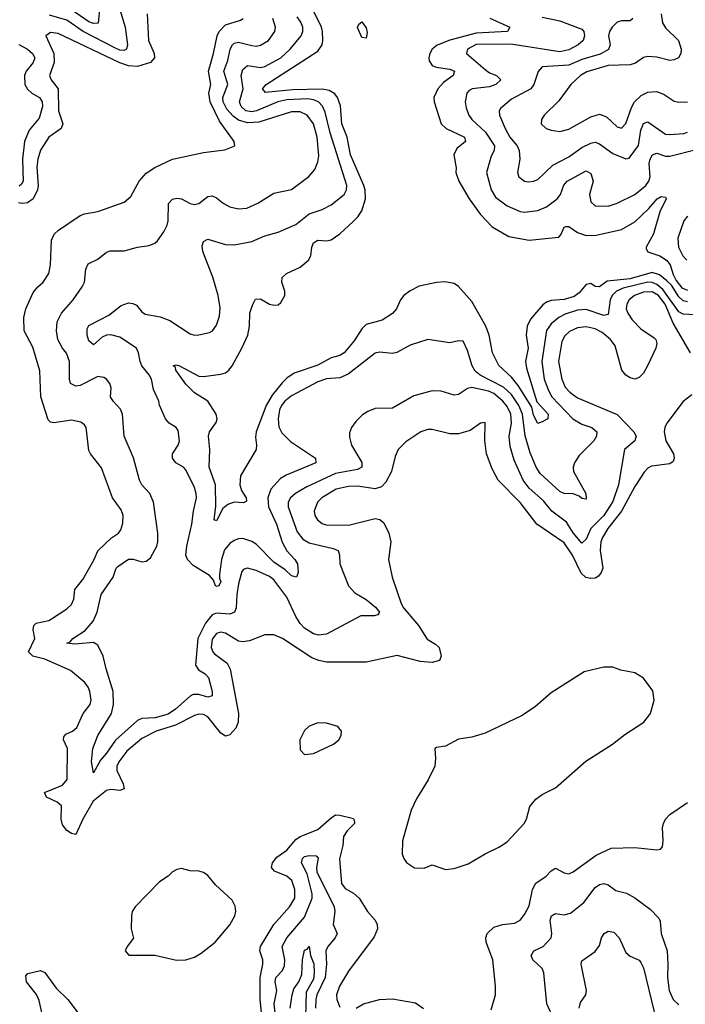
# Model space of a CAD drawing. Header units: inches. Extents: x 1694797 to 1849917, y 907313 to 1017959.
# Tile 668 of 834: x 1821235 to 1824260, y 953248 to 957724. Entities that reach past the tile are written whole.
import ezdxf

# ---------------------------------------------------------------- set-up
doc = ezdxf.new("R2010")
doc.units = ezdxf.units.IN
doc.header["$MEASUREMENT"] = 0
doc.layers.add('B8925', color=7, linetype='Continuous')

msp = doc.modelspace()

# ---------------------------------------------------------------- linework, layer by layer
at = {"layer": 'B8925', "color": 5}
for points, elevation in [([(1821814.2, 957750), (1821820.4, 957630), (1821846.7, 957570), (1821847.4, 957550), (1821829.2, 957530), (1821770, 957510.6), (1821730, 957514), (1821690, 957527.2), (1821410, 957661.9), (1821374.8, 957665.2), (1821353.7, 957650), (1821390.1, 957570.1), (1821391.8, 957530), (1821370.8, 957470), (1821378.6, 957450), (1821410.1, 957410), (1821411.9, 957310), (1821431.5, 957250), (1821424.2, 957230), (1821368.3, 957190), (1821329.7, 957130.3), (1821318, 957090), (1821313.7, 957053.7), (1821319.6, 956970), (1821316.5, 956950), (1821296.5, 956910), (1821270, 956891.7), (1821247.6, 956887.6), (1821230, 956891.7)], 680), ([(1821690.8, 957770), (1821714.8, 957690), (1821724.8, 957610), (1821721.1, 957590), (1821710, 957584), (1821690, 957585.9), (1821670, 957594.5), (1821523.6, 957670), (1821450, 957722.5), (1821370, 957744.7)], 660), ([(1821597.5, 957770), (1821591.5, 957708.5), (1821570, 957707.1), (1821550, 957714.2), (1821470, 957768.9)], 640), ([(1824270, 956441.6), (1824250, 956445.1), (1824230, 956463.8), (1824196.9, 956516.9), (1824176.3, 956536.3), (1824143.3, 956563.3), (1824110, 956574.3), (1824010, 956546.2), (1823905.3, 956534.7), (1823870, 956509.1), (1823850, 956510.7), (1823830, 956523.9), (1823810, 956519.6), (1823778.3, 956481.7), (1823754.4, 956465.6), (1823710, 956452.2), (1823650, 956446.9), (1823630, 956440.2), (1823612.3, 956427.7), (1823556.8, 956363.2), (1823541.2, 956330), (1823537, 956290), (1823545.9, 956230), (1823534.3, 956170), (1823539, 956139), (1823585.9, 955985.9), (1823636.3, 955930), (1823636, 955910), (1823610, 955896.1), (1823590, 955888.4), (1823570, 955925.7), (1823562.2, 955962.2), (1823501, 956061), (1823470, 956098.9), (1823412.5, 956152.5), (1823383.5, 956210), (1823368.8, 956290), (1823353.2, 956330), (1823290, 956443.5), (1823230, 956511.4), (1823210, 956525), (1823167.8, 956532.3), (1823130, 956529.8), (1823050, 956512.9), (1823010, 956491.9), (1822980.3, 956470), (1822965.2, 956450), (1822948.2, 956410), (1822930, 956388), (1822882, 956358), (1822810, 956338.1), (1822790, 956319), (1822755.8, 956264.2), (1822710, 956208.8), (1822690, 956196.9), (1822650, 956187.3), (1822590, 956153.8), (1822483.3, 956116.7), (1822450, 956094.7), (1822427.4, 956072.6), (1822382.8, 956017.2), (1822355.4, 955970), (1822310.1, 955850), (1822306.1, 955826.1), (1822312.1, 955790), (1822310.3, 955770), (1822238.6, 955650), (1822235, 955610), (1822243.7, 955583.7), (1822263.9, 955550), (1822265.5, 955534.5), (1822253, 955527), (1822210, 955529.9), (1822180.7, 955519.3), (1822158.5, 955501.5), (1822130, 955446), (1822119, 955450), (1822127.2, 955512.8), (1822125.3, 955610), (1822096.4, 955690), (1822099.5, 955770), (1822092.7, 955830), (1822097.4, 955850), (1822127.6, 955892.4), (1822132.4, 955910), (1822127.5, 955930), (1822090, 955989.2), (1822030, 956028.3), (1821990, 956067.5), (1821945.5, 956130), (1821943.5, 956143.5), (1821933.2, 956150), (1821945.6, 956154.4), (1821962, 956150), (1822050, 956102.8), (1822070, 956101.5), (1822150, 956111.8), (1822170, 956118.4), (1822185.1, 956130), (1822200.7, 956150), (1822244.6, 956230), (1822271.9, 956290), (1822279.7, 956330), (1822281.7, 956390), (1822293.2, 956426.8), (1822307.3, 956452.7), (1822330, 956454.9), (1822370, 956431.2), (1822390, 956425.8), (1822410, 956428.2), (1822422.2, 956437.8), (1822439.8, 956470), (1822439.4, 956490), (1822426.8, 956530), (1822428.2, 956551.8), (1822447.8, 956570), (1822510, 956598.9), (1822547.8, 956630), (1822558.3, 956650), (1822562.9, 956690), (1822571.1, 956710), (1822590, 956721.4), (1822630, 956718.6), (1822650, 956723.9), (1822689.5, 956750.5), (1822750, 956805.8), (1822772.2, 956827.8), (1822790, 956854.4), (1822806.6, 956910), (1822804.9, 956950), (1822799.2, 956970), (1822739.2, 957110), (1822723.5, 957190), (1822699.6, 957250), (1822692.7, 957332.7), (1822679.3, 957370), (1822667.1, 957387.1), (1822642.2, 957402.2), (1822610, 957408.2), (1822474.5, 957405.5), (1822352.7, 957392.7), (1822338.9, 957410), (1822355.7, 957430), (1822590, 957580.7), (1822609.4, 957610), (1822612.8, 957630), (1822611.7, 957670), (1822606.5, 957690), (1822567, 957770)], 620), ([(1824150.2, 957750), (1824156.2, 957710), (1824170, 957686.5), (1824228.9, 957630), (1824240.9, 957590), (1824239.6, 957570), (1824229.1, 957550.9), (1824210, 957541.7), (1824190, 957539.2), (1824130, 957554), (1824090, 957556.8), (1824070, 957552.1), (1824034, 957526), (1824010, 957518.1), (1823910, 957515.8), (1823812.8, 957487.2), (1823783.9, 957470), (1823739.3, 957430), (1823684.8, 957355.2), (1823619, 957290), (1823606, 957270), (1823605.7, 957250), (1823627.7, 957230), (1823650, 957221.8), (1823690, 957215.9), (1823730, 957225.8), (1823830, 957281.9), (1823870, 957294.6), (1823902, 957282), (1823950, 957236.9), (1823970, 957231.3), (1823990, 957251.8), (1824014.9, 957325.1), (1824029.5, 957350.5), (1824059.9, 957380.1), (1824090, 957394.6), (1824130, 957397.4), (1824163.3, 957383.3), (1824210, 957353.6), (1824230, 957349.3), (1824270.2, 957350.2)], 680), ([(1824290, 956018.3), (1824250, 955988), (1824176.5, 955890), (1824166.5, 955870), (1824164.1, 955850), (1824172.2, 955810), (1824206.6, 955750), (1824209.4, 955730), (1824204.5, 955715.5), (1824190, 955704.1), (1824105.8, 955694.2), (1824090, 955685.8), (1824073.6, 955666.4), (1824030, 955601.5), (1823969.4, 955490), (1823907.4, 955410), (1823883.4, 955370), (1823876.7, 955350), (1823873.5, 955310), (1823884.5, 955230), (1823877.9, 955210), (1823865.6, 955194.4), (1823850, 955184.9), (1823830, 955182.8), (1823808.3, 955188.3), (1823787.1, 955207.1), (1823747.3, 955290), (1823710, 955345.8), (1823584.6, 955430), (1823510, 955528.2), (1823410, 955630.9), (1823382, 955682), (1823356.5, 955750), (1823348.6, 955811.4), (1823350, 955892.3), (1823330, 955889.3), (1823283.1, 955856.9), (1823230, 955841.8), (1823190, 955841.2), (1823110, 955861.1), (1823090, 955860.3), (1823057.6, 955850), (1822990, 955805.1), (1822955.3, 955770), (1822941.6, 955738.4), (1822925, 955670), (1822898.4, 955621.6), (1822879.1, 955600.9), (1822850, 955591.6), (1822770, 955602.5), (1822730, 955602.2), (1822673.6, 955590), (1822608, 955550), (1822588.8, 955530), (1822573.8, 955490), (1822577.2, 955470), (1822589.2, 955450), (1822610, 955434), (1822628.1, 955428.1), (1822730, 955425.9), (1822850, 955455.9), (1822872.4, 955452.4), (1822890, 955437), (1822912.8, 955390), (1822922.3, 955350), (1822911.4, 955270), (1822928.1, 955190), (1822968.7, 955070), (1822979, 955050), (1823048.1, 954970), (1823087.5, 954907.5), (1823125.1, 954885.1), (1823141.3, 954870), (1823150.3, 954830), (1823142.4, 954810), (1823110, 954802), (1823054.4, 954805.6), (1822950, 954833.8), (1822810, 954803.7), (1822630, 954803.2), (1822594.8, 954810), (1822563.4, 954823.4), (1822430, 954910.7), (1822390, 954927.3), (1822350, 954926.9), (1822279.5, 954900.5), (1822250, 954895), (1822230, 954898.6), (1822170, 954935.2), (1822150, 954939.5), (1822130, 954932.8), (1822110, 954907.6), (1822106.1, 954870), (1822112.6, 954850), (1822120.6, 954840.6), (1822178.6, 954798.6), (1822191.3, 954771.3), (1822229.6, 954570), (1822228.1, 954530), (1822217.7, 954502.3), (1822190, 954472.1), (1822170, 954466.1), (1822150, 954480.2), (1822090, 954554.9), (1822070, 954564.7), (1822050, 954566.3), (1822030, 954560.8), (1821943.2, 954516.8), (1821854.8, 954490), (1821790, 954456.2), (1821722.1, 954397.9), (1821685.7, 954350), (1821676.6, 954330), (1821676.4, 954310), (1821705.4, 954250), (1821710, 954226.6), (1821690, 954219.5), (1821650, 954224.8), (1821630, 954219.5), (1821568.5, 954171.5), (1821521.7, 954090), (1821490, 954018.9), (1821470, 954023.7), (1821450, 954037.3), (1821430, 954063.1), (1821424.5, 954090), (1821425.8, 954150), (1821406.2, 954166.2), (1821357.4, 954190), (1821348, 954210), (1821430, 954244.1), (1821451.6, 954270), (1821451.9, 954410), (1821433.9, 954450), (1821435.8, 954464.2), (1821444.6, 954475.4), (1821475.3, 954490), (1821494.3, 954505.7), (1821523.8, 954570), (1821555, 954610), (1821559.6, 954630), (1821554.3, 954670), (1821546.4, 954690), (1821531.2, 954710), (1821465.8, 954765.8), (1821350, 954817.4), (1821294.6, 954830), (1821274.8, 954850), (1821304, 954910), (1821297.2, 954950), (1821299.6, 954970), (1821310, 954980.7), (1821367.2, 954992.8), (1821380.4, 954999.6), (1821450, 955045.4), (1821470, 955065.2), (1821480.6, 955090), (1821486.2, 955133.8), (1821521.8, 955178.2), (1821573.2, 955270), (1821590.4, 955309.6), (1821652.1, 955367.9), (1821683.9, 955390), (1821695, 955405), (1821704.4, 955435.6), (1821706.2, 955470), (1821695.8, 955495.8), (1821657.7, 955550), (1821606.5, 955686.5), (1821557.4, 955750), (1821550, 955766), (1821537.2, 955870), (1821530, 955881.6), (1821513.8, 955893.8), (1821470, 955903.2), (1821390, 955890.6), (1821374.6, 955894.6), (1821364.8, 955904.8), (1821330.7, 956010), (1821327.4, 956127.4), (1821294.6, 956234.6), (1821255.6, 956310), (1821253.8, 956370), (1821263.7, 956410), (1821296.2, 956483.8), (1821318, 956510), (1821342.7, 956530), (1821367.8, 956570), (1821375.3, 956610), (1821379.1, 956720.9), (1821391.5, 956748.5), (1821412.3, 956767.7), (1821510, 956833.1), (1821530, 956841.1), (1821590, 956851.4), (1821710, 956894), (1821739.8, 956920.2), (1821778.8, 956990), (1821810, 957025.8), (1821850, 957051.3), (1821930, 957090.2), (1822070, 957120.7), (1822167.2, 957132.7), (1822213.2, 957150), (1822209.6, 957170), (1822143, 957263), (1822100.2, 957350), (1822095.4, 957390), (1822104.5, 957430), (1822093.4, 957490), (1822116.7, 957570), (1822132.3, 957650), (1822141, 957670), (1822170, 957700.4), (1822238.5, 957721.5), (1822250.7, 957730)], 680), ([(1824283.9, 956210), (1824204.5, 956344.5), (1824168.6, 956430), (1824138.4, 956470), (1824110, 956486), (1824070, 956485.2), (1824029.8, 956470.2), (1824005.5, 956450), (1823993.7, 956430), (1823991.7, 956410), (1823998.8, 956390), (1824019, 956359), (1824058.1, 956318.1), (1824118.1, 956278.1), (1824126.3, 956270), (1824131.3, 956251.3), (1824126, 956230), (1824090, 956153.6), (1824070, 956116.2), (1824050, 956096.9), (1824030, 956089.7), (1824010, 956095.8), (1823990, 956108.4), (1823971.1, 956130), (1823941.6, 956241.6), (1823919.4, 956270), (1823881.8, 956301.8), (1823850, 956318.5), (1823810, 956327.3), (1823770, 956323.4), (1823733.7, 956306.3), (1823713.2, 956286.8), (1823699.4, 956260.6), (1823683.2, 956170), (1823698.2, 956090), (1823713.5, 956053.5), (1823734.7, 956030), (1823770, 956004.4), (1823950, 955928.8), (1824025.4, 955850), (1824036.8, 955830), (1824031.2, 955810), (1823983, 955770), (1823956, 955610), (1823930, 955534), (1823890.4, 955470), (1823830.9, 955410), (1823810, 955363), (1823790, 955343.8), (1823750, 955390.9), (1823719.7, 955439.7), (1823653, 955490), (1823616.3, 955536.3), (1823550, 955594.8), (1823523.3, 955630), (1823481.9, 955721.9), (1823464.3, 955784.3), (1823459.5, 955830), (1823470.6, 955890), (1823467.6, 955930), (1823450, 955964.8), (1823430.3, 955990), (1823390, 956024.1), (1823365.4, 956034.5), (1823290, 956051.7), (1823270, 956047.5), (1823230, 956019.8), (1823210, 956017.5), (1823150, 956035), (1823110, 956035.9), (1823026.3, 956013.7), (1822930, 955957.8), (1822850, 955956.1), (1822817, 955943), (1822792.7, 955927.3), (1822762.3, 955897.7), (1822742.6, 955870), (1822734.1, 955845.9), (1822733.4, 955826.6), (1822743.2, 955790), (1822790.6, 955710.6), (1822790.1, 955689.9), (1822770, 955679.6), (1822670, 955661.5), (1822539.4, 955600.6), (1822488.5, 955570), (1822465.7, 955550), (1822455.1, 955530), (1822455.7, 955510), (1822495.5, 955395.5), (1822521.8, 955361.8), (1822550, 955345.2), (1822659.4, 955319.4), (1822682, 955310), (1822689.2, 955290), (1822690.2, 955250), (1822729.2, 955150), (1822757.6, 955117.6), (1822810, 955087.5), (1822852.8, 955052.8), (1822870.2, 955030), (1822862.3, 955017.7), (1822846.1, 955013.9), (1822785.8, 955014.2), (1822629.1, 954930.9), (1822593.6, 954926.4), (1822570, 954931.9), (1822530, 954957.8), (1822510, 954979.3), (1822490, 955010.9), (1822450, 955098), (1822390, 955177.3), (1822370, 955191.8), (1822310, 955219.8), (1822270, 955230.9), (1822254.4, 955225.6), (1822245.1, 955214.9), (1822230, 955159.5), (1822221.6, 955110), (1822219.3, 955050), (1822211.7, 955030), (1822190, 955021.8), (1822130, 955025.8), (1822110, 955018.5), (1822079.1, 954980.9), (1822045, 954910), (1822033.9, 954790), (1822047.6, 954767.6), (1822077.6, 954750), (1822093.5, 954733.5), (1822109.3, 954670), (1822110.1, 954649.9), (1822090, 954644.2), (1822050, 954656.7), (1822024, 954656), (1822010, 954649), (1821943.8, 954590), (1821910, 954566.6), (1821850.5, 954550), (1821790, 954547.4), (1821770, 954537.2), (1821671, 954449), (1821630, 954389.9), (1821601.9, 954358.1), (1821570, 954299.5), (1821561.4, 954350), (1821568.4, 954410), (1821590.5, 954470), (1821652.5, 954570), (1821662, 954610), (1821659.9, 954670), (1821627.9, 954772.1), (1821615.3, 954830), (1821590, 954880.4), (1821570, 954892.3), (1821485.5, 954885.5), (1821449.7, 954890), (1821464.4, 954895.6), (1821476.3, 954910), (1821532.4, 954947.6), (1821569.2, 954990), (1821587.2, 955030), (1821605.3, 955110), (1821660.7, 955190), (1821673.3, 955230), (1821681.5, 955238.5), (1821730, 955271.8), (1821751.1, 955271.1), (1821790, 955258.6), (1821810, 955262.6), (1821830, 955278), (1821858.8, 955330), (1821863.5, 955350), (1821862.5, 955390), (1821843.2, 955530), (1821827, 955570), (1821789.8, 955610), (1821779.4, 955630), (1821752, 955731.9), (1821710.5, 955830.6), (1821703, 955930), (1821693, 955953), (1821660.3, 955990), (1821648.6, 956010), (1821651, 956050), (1821644.7, 956070), (1821630, 956089.6), (1821617.4, 956097.4), (1821590, 956101.7), (1821510, 956061.4), (1821490, 956058.5), (1821466, 956070), (1821462.2, 956090), (1821462, 956170), (1821448.4, 956208.4), (1821429.8, 956230), (1821408.1, 956270), (1821402.4, 956310), (1821405.4, 956350), (1821425.3, 956390), (1821478.2, 956450), (1821519.8, 956510), (1821529.1, 956530), (1821536.5, 956590), (1821546.1, 956613.9), (1821590, 956635.6), (1821630, 956666.5), (1821647, 956673), (1821710, 956673), (1821770, 956690.2), (1821823.1, 956696.9), (1821850, 956708.2), (1821861.1, 956718.9), (1821890, 956759.3), (1821905.3, 956790), (1821909.8, 956810.2), (1821911.5, 956888.5), (1821930, 956907.9), (1821950, 956912.9), (1821970, 956910.2), (1822010, 956888.4), (1822030, 956883.2), (1822050, 956888.4), (1822090, 956919.7), (1822110, 956923.5), (1822130, 956914.7), (1822159.6, 956890), (1822190, 956872.9), (1822230, 956863.8), (1822267.3, 956867.3), (1822316.9, 956890), (1822390, 956934.7), (1822470, 956951.6), (1822549.1, 957010.9), (1822576.7, 957043.4), (1822590, 957078), (1822594.4, 957105.6), (1822587, 957190), (1822570, 957249.8), (1822542, 957290), (1822510, 957304.7), (1822470, 957305), (1822322, 957258), (1822270, 957254.7), (1822230, 957267.7), (1822205.1, 957285.1), (1822177.1, 957317.1), (1822159.8, 957350), (1822158, 957370), (1822180.6, 957430), (1822163.5, 957490), (1822180.8, 957539.2), (1822191.2, 957590), (1822201.9, 957610), (1822210, 957617.5), (1822230, 957621.5), (1822290, 957606.4), (1822310, 957604.2), (1822330, 957608.3), (1822365.8, 957630), (1822394, 957670), (1822397.4, 957690), (1822386.3, 957730)], 660), ([(1824330, 956379.9), (1824250, 956385.1), (1824230, 956396.2), (1824157.9, 956497.9), (1824130, 956520.6), (1824110, 956529.2), (1824090, 956530.9), (1823977.1, 956502.9), (1823947.4, 956490), (1823927.3, 956470), (1823918.1, 956450), (1823910, 956383.2), (1823890, 956379.7), (1823810, 956407.1), (1823770, 956402.9), (1823714.6, 956385.4), (1823684.8, 956370), (1823650, 956342), (1823629.1, 956310.9), (1823608.4, 956170), (1823618.2, 956090), (1823637.9, 956037.9), (1823654, 956010), (1823748.8, 955910), (1823790, 955885.8), (1823835.8, 955870), (1823858.5, 955850), (1823856.5, 955830), (1823844.4, 955810), (1823777.8, 955742.2), (1823757, 955710), (1823750.3, 955690), (1823752.6, 955670), (1823807.9, 955570), (1823810, 955544.5), (1823790, 955547.2), (1823778.2, 955558.2), (1823750, 955568.8), (1823710, 955569.3), (1823690, 955578.7), (1823600.3, 955660.3), (1823582.7, 955690), (1823555, 955755.1), (1823532.1, 955832.1), (1823520.8, 955930), (1823503.1, 955970), (1823470, 956019.6), (1823433.1, 956053.1), (1823327.4, 956107.4), (1823305.7, 956125.7), (1823291.5, 956150), (1823270, 956219.6), (1823250, 956262), (1823230, 956264), (1823190, 956254.3), (1823090, 956269.8), (1823010, 956245), (1822949.3, 956210.7), (1822930, 956206.2), (1822870, 956212.5), (1822850, 956207.3), (1822728.2, 956111.8), (1822690, 956096.1), (1822630, 956090.6), (1822590, 956077), (1822470, 956014.1), (1822440.1, 955990), (1822424.3, 955970), (1822415.6, 955950), (1822409.3, 955909.3), (1822413.1, 955873.1), (1822426, 955846), (1822466.3, 955806.3), (1822580.2, 955730), (1822580.3, 955710), (1822446.3, 955653.7), (1822421.2, 955638.7), (1822376.1, 955590), (1822362.6, 955550), (1822366.5, 955510), (1822402.1, 955430), (1822428.7, 955348.7), (1822449, 955309), (1822485.1, 955270), (1822497, 955250), (1822500.9, 955210), (1822493.7, 955190), (1822470, 955195.8), (1822442.1, 955222.1), (1822390, 955257), (1822310, 955340.1), (1822290, 955352), (1822250, 955364.8), (1822230, 955363.9), (1822210, 955356.2), (1822190, 955342), (1822165.9, 955314), (1822151.7, 955270), (1822143.2, 955203.2), (1822143.1, 955183.1), (1822150, 955169.2), (1822140.4, 955150), (1822133.1, 955146.9), (1822125.3, 955150), (1822116.5, 955176.5), (1822097.8, 955197.8), (1822022.9, 955242.9), (1821998, 955270), (1821990.7, 955290), (1821994.3, 955330), (1822018.1, 955430), (1822025, 955490), (1822038.5, 955550), (1822037.9, 955570), (1822030, 955597.4), (1821990, 955676.9), (1821979.7, 955690), (1821945.3, 955710), (1821929.8, 955730), (1821929, 955750), (1821955.7, 955790), (1821961, 955810), (1821955.8, 955855.8), (1821946.3, 955870), (1821914, 955890), (1821897.7, 955910), (1821871.3, 955971.3), (1821868, 955990), (1821842.8, 956042.8), (1821834.1, 956090), (1821823.9, 956110), (1821791, 956151), (1821782, 956170), (1821775.4, 956210), (1821765.7, 956230), (1821690, 956280.5), (1821650, 956290.7), (1821630, 956289.5), (1821610, 956281.1), (1821570, 956245.3), (1821550, 956264.4), (1821541.8, 956290), (1821541.5, 956318.5), (1821550, 956333.1), (1821639.6, 956380.4), (1821696, 956424), (1821730, 956436.5), (1821750, 956434.4), (1821766.1, 956426.1), (1821790, 956396.5), (1821805.9, 956385.9), (1821873.8, 956373.8), (1821917.1, 956357.1), (1822010, 956295.2), (1822030, 956290.2), (1822050, 956291.4), (1822098.3, 956301.7), (1822111.2, 956310), (1822130, 956335.5), (1822143.2, 956376.8), (1822146.6, 956413.4), (1822137.5, 956470), (1822113.7, 956553.7), (1822067.4, 956670), (1822064.7, 956695.3), (1822070, 956716.3), (1822090, 956726), (1822170, 956701.3), (1822210, 956700.2), (1822290, 956715.2), (1822350, 956741.1), (1822410, 956757.8), (1822490, 956792.9), (1822550, 956841.7), (1822610, 956860.6), (1822650, 956883), (1822710.4, 956929.6), (1822719.8, 956950), (1822721.2, 956970), (1822645.5, 957210), (1822623.3, 957303.3), (1822610.8, 957330.8), (1822593.4, 957350), (1822570, 957360.4), (1822544.6, 957364.6), (1822450, 957360.1), (1822407.8, 957350), (1822310.8, 957309.2), (1822290, 957304.6), (1822262.5, 957310), (1822241.1, 957330), (1822234, 957350), (1822251.4, 957410), (1822241.2, 957470), (1822250, 957497.5), (1822270, 957515), (1822330, 957506.8), (1822350, 957511), (1822422, 957550), (1822464.9, 957590), (1822514.2, 957650), (1822522.3, 957670), (1822521.6, 957690), (1822513.2, 957713.2), (1822496.5, 957736.5)], 640), ([(1823371.5, 957731.5), (1823462, 957690), (1823451.3, 957670), (1823310, 957662.6), (1823190, 957630.2), (1823132.3, 957607.7), (1823109.6, 957590), (1823098.7, 957570), (1823094, 957550), (1823096.2, 957536.2), (1823110, 957516), (1823128.5, 957508.5), (1823190, 957498.7), (1823211.1, 957490), (1823204.6, 957470), (1823161.8, 957438.2), (1823136.1, 957410), (1823118, 957370), (1823118.6, 957350), (1823151.1, 957250), (1823172.8, 957230), (1823256.3, 957190), (1823260.8, 957170), (1823221.9, 957138.1), (1823208.7, 957110), (1823218.5, 957050), (1823217.1, 957030), (1823230.9, 956990), (1823278.3, 956910), (1823330, 956838), (1823382.6, 956782.6), (1823458.3, 956738.3), (1823550, 956721.7), (1823684.9, 956735.1), (1823694.3, 956745.7), (1823710, 956781.3), (1823716.9, 956783.1), (1823730, 956784.4), (1823770, 956756.2), (1823810, 956742.7), (1823855.5, 956744.5), (1823969.6, 956770), (1824030, 956805.2), (1824094.1, 956865.9), (1824132.6, 956910), (1824150, 956919.8), (1824170, 956917.6), (1824173.1, 956910), (1824145, 956850), (1824114.8, 956750), (1824081.7, 956690), (1824082.4, 956682.4), (1824089.2, 956669.2), (1824145, 956650), (1824175.1, 956630), (1824191.6, 956610), (1824205.2, 956565.2), (1824219, 956539), (1824245, 956505), (1824270, 956494.4)], 620), ([(1823610, 957734.8), (1823690, 957719.3), (1823790, 957680.4), (1823798.7, 957670), (1823801.5, 957650), (1823795.8, 957630), (1823772.8, 957610), (1823730, 957587), (1823690, 957577.6), (1823467.2, 957612.8), (1823310, 957610.6), (1823270.2, 957590), (1823265.8, 957570), (1823350, 957497.5), (1823370, 957482.9), (1823401.3, 957470), (1823421.5, 957450), (1823399.7, 957430), (1823370, 957418.5), (1823291.1, 957408.9), (1823278.5, 957401.5), (1823267.2, 957390), (1823260.4, 957350), (1823263.7, 957323.7), (1823275.8, 957290), (1823290.7, 957270), (1823352.2, 957212.2), (1823392.2, 957150), (1823390.8, 957130), (1823377.2, 957102.8), (1823355.9, 957030), (1823377.1, 956950), (1823397.2, 956917.2), (1823450, 956877.3), (1823510, 956851.6), (1823530, 956849.4), (1823590, 956857), (1823630, 956873.6), (1823678.3, 956910), (1823692.5, 956930), (1823707.7, 956972.3), (1823722.7, 956990), (1823810, 957036.3), (1823830, 957024.6), (1823841.3, 956990), (1823824.7, 956930), (1823830, 956896.4), (1823850, 956878), (1823910, 956875.5), (1823950, 956889.4), (1824030, 956929.6), (1824080.4, 956970), (1824094, 956990), (1824099.9, 957010), (1824095.8, 957070), (1824099.9, 957090), (1824111.2, 957110), (1824130, 957117.2), (1824170, 957104.1), (1824190, 957103.8), (1824310, 957133.3)], 640), ([(1824021.2, 957730), (1824010, 957719.3), (1823970, 957719.2), (1823950, 957712.4), (1823927.4, 957690), (1823915.8, 957670), (1823911.3, 957650), (1823918, 957610), (1823911.1, 957588.9), (1823872.4, 957567.6), (1823790, 957542.9), (1823730, 957517.5), (1823610.1, 957509.8), (1823591.5, 957488.5), (1823571.6, 957430), (1823557.8, 957410), (1823470, 957362.2), (1823420.1, 957319.9), (1823413.8, 957310), (1823415.2, 957290), (1823441, 957230), (1823462.9, 957190), (1823496.4, 957150), (1823505.1, 957130), (1823507.5, 957090), (1823497.2, 957030), (1823502.8, 957010), (1823530, 956990.2), (1823547.4, 956987.4), (1823570, 956989.4), (1823590, 956997.7), (1823657.9, 957062.1), (1823730, 957100.1), (1823790, 957143.4), (1823830, 957163.1), (1823850, 957167.1), (1823870, 957158.9), (1823930, 957116.2), (1823990, 957091.3), (1824005.6, 957094.4), (1824047.8, 957152.2), (1824058.6, 957221.4), (1824070, 957251.8), (1824090, 957259), (1824170, 957204.2), (1824190, 957201.3), (1824252.7, 957207.3), (1824270, 957211.9)], 660), ([(1821231.4, 957611.5), (1821270, 957590.1), (1821293.8, 957570), (1821303.6, 957550), (1821296.1, 957530), (1821264.1, 957490), (1821257.4, 957470), (1821258.6, 957430), (1821270, 957408.2), (1821290.1, 957390.1), (1821325.4, 957370), (1821338.1, 957350), (1821339.3, 957330), (1821323.5, 957276.5), (1821278.7, 957221.3), (1821257, 957170), (1821247.7, 957090), (1821250.7, 956990), (1821244.2, 956975.8), (1821233, 956967)], 660), ([(1824269.3, 956830), (1824252.9, 956810), (1824226.4, 956730), (1824228.7, 956690), (1824248.9, 956650), (1824267.1, 956630)], 640), ([(1823378, 953222), (1823396.9, 953290), (1823397.4, 953330), (1823385.3, 953450), (1823355.8, 953530), (1823353.8, 953550), (1823360.3, 953570), (1823390, 953597.7), (1823430, 953610.2), (1823484, 953616), (1823510, 953630.3), (1823530, 953655.8), (1823550, 953695.8), (1823565.3, 953770), (1823581.3, 953798.7), (1823628.3, 953830), (1823650, 953854.7), (1823670, 953866), (1823710, 953845.5), (1823730, 953840.8), (1823750, 953850.3), (1823854.9, 953925.1), (1823923.1, 953956.9), (1824030, 953960.9), (1824130, 953950.4), (1824147, 953953), (1824156.6, 953963.4), (1824159.7, 953990), (1824156.4, 954050), (1824160.4, 954070), (1824170.7, 954089.3), (1824190, 954110.3), (1824270, 954164.6)], 680), ([(1822340.1, 953150), (1822327.7, 953270), (1822327.8, 953370), (1822339.6, 953430), (1822339.6, 953450), (1822327.1, 953490), (1822329.6, 953510), (1822390.8, 953610), (1822462.1, 953690), (1822485.2, 953730), (1822485.6, 953770), (1822472, 953810), (1822450, 953830.4), (1822392.8, 953852.8), (1822379.9, 953870), (1822384.2, 953890), (1822403.3, 953916.7), (1822450, 953948.3), (1822490, 953996.9), (1822510, 954010.1), (1822590, 954042.7), (1822650, 954096), (1822670, 954108.4), (1822690, 954107.6), (1822751.7, 954091.7), (1822757.4, 954077.4), (1822757.2, 954070), (1822723.3, 954036.7), (1822707.3, 954010), (1822704.2, 953970), (1822689.1, 953909.1), (1822697.1, 953797.1), (1822714.2, 953774.2), (1822752.1, 953752.1), (1822778, 953730), (1822815.3, 953670), (1822850.7, 953630.7), (1822859.4, 953610), (1822860.8, 953590), (1822846.1, 953554), (1822730, 953397.8), (1822688.5, 953330), (1822675, 953290), (1822676.1, 953270), (1822690, 953234)], 680), ([(1822400.7, 953170), (1822391.4, 953250), (1822404.2, 953310), (1822395.6, 953350), (1822398.7, 953370), (1822430, 953401.5), (1822438.3, 953421.7), (1822439.7, 953450), (1822428.3, 953510), (1822450, 953549.3), (1822530, 953643.8), (1822564.5, 953730), (1822564.1, 953750), (1822541.2, 953841.2), (1822515.3, 953890), (1822519.9, 953910), (1822530, 953919.8), (1822550, 953924.2), (1822582.9, 953922.9), (1822592.1, 953912.1), (1822583.4, 953870), (1822585.4, 953850), (1822664.3, 953690), (1822667.1, 953670), (1822660.1, 953610), (1822677.7, 953570), (1822669.5, 953550), (1822636, 953510), (1822626.1, 953490), (1822628.9, 953430), (1822624, 953370), (1822586.1, 953290), (1822581.4, 953270), (1822578.8, 953230)], 660), ([(1823695, 953110), (1823630.4, 953250), (1823617.5, 953390), (1823609.1, 953410), (1823566.8, 953450), (1823559.8, 953470), (1823572.2, 953490), (1823614.8, 953510), (1823649.8, 953550), (1823653.2, 953570), (1823646.4, 953630), (1823651.5, 953650), (1823670, 953659.7), (1823710, 953653.9), (1823738.8, 953661.2), (1823798.6, 953710), (1823850, 953779.3), (1823870, 953792.4), (1823890, 953797.1), (1823910, 953791.3), (1823944.9, 953764.9), (1823992.6, 953752.6), (1824031, 953731), (1824099.6, 953679.6), (1824139.1, 953639.1), (1824145.3, 953625.2), (1824150.1, 953570), (1824177.5, 953490), (1824181.1, 953430), (1824178.4, 953370), (1824187, 953310), (1824204.7, 953270), (1824230, 953244.4)], 660), ([(1823777.4, 953230), (1823784.3, 953255.7), (1823808, 953290), (1823811.2, 953310), (1823786.3, 953430), (1823790, 953444.7), (1823850, 953487), (1823870, 953515.5), (1823879.5, 953550), (1823891.2, 953570), (1823910, 953580.6), (1823935, 953575), (1823959.7, 953550), (1823990, 953483.8), (1824010, 953466.4), (1824050, 953448.7), (1824057.9, 953437.9), (1824070, 953413), (1824129.1, 953169.1)], 640), ([(1822464.8, 953230), (1822473.6, 953290), (1822481.5, 953318.5), (1822504.3, 953350), (1822516.8, 953383.2), (1822520.4, 953450), (1822530, 953493.7), (1822541.6, 953498.4), (1822550, 953510.5), (1822556.8, 953470), (1822572.2, 953432.2), (1822573.8, 953390), (1822570, 953362.2), (1822537.6, 953302.4), (1822533.6, 953190)], 640), ([(1821349.2, 953150), (1821324.3, 953264.3), (1821311.7, 953291.7), (1821266.9, 953350), (1821263.1, 953376.9), (1821272.9, 953387.1), (1821330, 953401.1), (1821350, 953391.9), (1821401.3, 953321.3), (1821453.7, 953270), (1821510, 953195.3)], 680), ([(1822764.5, 953230), (1822798, 953250), (1822870, 953269.1), (1822930, 953272.3), (1823033.8, 953253.9), (1823070, 953228.9)], 680)]:
    msp.add_lwpolyline(points, dxfattribs=dict(at, elevation=elevation))
for points, elevation in [([(1822810, 957639.3), (1822790, 957642.9), (1822770, 957688.7), (1822777, 957703), (1822790, 957714), (1822810, 957686.8), (1822814, 957666)], 580), ([(1823890, 954779.7), (1823800.9, 954759.1), (1823650, 954663), (1823579, 954601), (1823519, 954561), (1823350, 954480.4), (1823290, 954462.3), (1823230, 954452.3), (1823170, 954421.6), (1823130, 954415.3), (1823122, 954410), (1823125.3, 954365.3), (1823121.3, 954330), (1823091.7, 954268.3), (1823038.3, 954181.7), (1823014.3, 954130), (1822974.6, 953990), (1822974, 953930), (1822980.6, 953910), (1822992.8, 953892.8), (1823030, 953868.7), (1823073.4, 953866.6), (1823110, 953881.7), (1823170, 953860.9), (1823210, 953864.6), (1823273.1, 953886.9), (1823350, 953932.3), (1823416, 953964), (1823450, 953986.8), (1823528.3, 954070), (1823538.5, 954090), (1823553.5, 954146.5), (1823580.1, 954179.9), (1823610, 954201.5), (1823670, 954232.1), (1823807.7, 954352.3), (1823929.9, 954430.1), (1823985.4, 954474.6), (1824071.1, 954530), (1824102, 954570), (1824119.1, 954630), (1824112.9, 954672.9), (1824070.5, 954730.5), (1824030, 954755.3), (1823967.4, 954767.4), (1823930, 954779.6)], 720), ([(1822590, 954527.3), (1822550, 954511.8), (1822530, 954492.3), (1822508.5, 954450), (1822510, 954404.7), (1822530, 954384), (1822570, 954388.5), (1822661.2, 954430), (1822685.2, 954450), (1822696, 954470), (1822697.2, 954490), (1822681.2, 954510), (1822630, 954525.6)], 720), ([(1821970, 953864.4), (1821950, 953861), (1821930.4, 953850), (1821910.2, 953829.8), (1821870, 953803.9), (1821759.6, 953690), (1821746.9, 953670), (1821742.8, 953650), (1821742.6, 953590), (1821752.5, 953547.5), (1821724, 953510), (1821714.8, 953490), (1821730.7, 953470.7), (1821849.6, 953470.3), (1821947.7, 953447.7), (1821990, 953449.5), (1822030, 953461.9), (1822060.7, 953479.3), (1822123.2, 953530), (1822190, 953609.2), (1822212.8, 953650), (1822217, 953670), (1822214.2, 953694.2), (1822200.4, 953720.4), (1822125.4, 953790), (1822090, 953832.8), (1822070, 953846.9), (1822050, 953853), (1822010, 953854.7)], 720)]:
    msp.add_lwpolyline(points, close=True, dxfattribs=dict(at, elevation=elevation))

doc.saveas('drawing.dxf')
